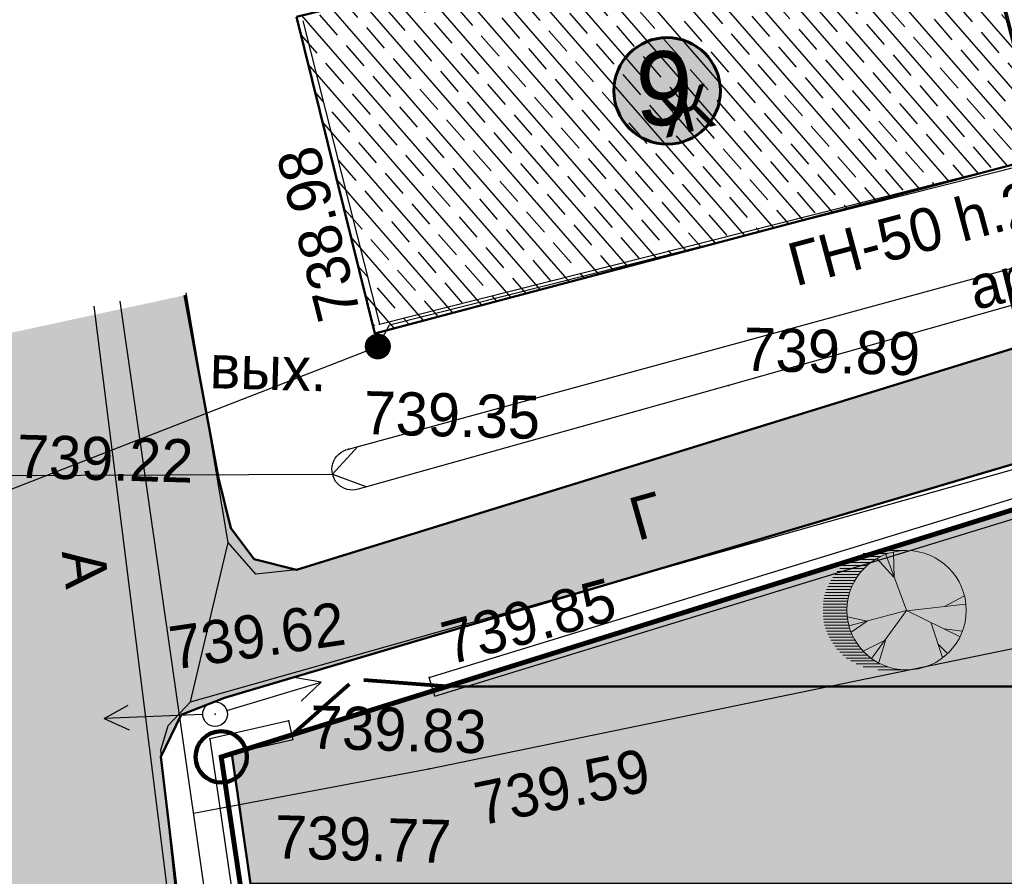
# Model space of a CAD drawing. Header units: millimetres. Extents: x -257011 to 237647566, y 2784933 to 6706507.
# Tile 279 of 451: x 10211689 to 10231662, y 5236607 to 5253985. Entities that reach past the tile are written whole.
import ezdxf

# ---------------------------------------------------------------- set-up
doc = ezdxf.new("R2010")
doc.units = ezdxf.units.MM
doc.header["$LTSCALE"] = 1000
doc.header["$PDMODE"] = 32
doc.header["$PDSIZE"] = 0.3
for name, pattern in [('Д_ТРОТ_ТРУБА', [3, 1.5, -1.5]), ('ДОРОГИ_СТРОЯЩ', [9, 8, -1]), ('Контура низ откосов  Штриховая 0.1-0.5 - - - - - - -', [0.6, 0.1, -0.5])]:
    doc.linetypes.add(name, pattern=pattern)
for name, color, linetype in [('(002) Рамка', 7, 'Continuous'), ('(004) Точки рельефа', 7, 'Continuous'), ('(007) Здания', 7, 'Continuous'), ('(013) Газопровод', 30, 'ИК_Газопровод -------г--------'), ('(014) Водопровод', 5, 'ИК_Водопровод -------в--------'), ('(022) Возд. Линии', 7, 'Continuous'), ('(025) Дорога', 7, 'Continuous'), ('(027) Гидрография', 7, 'Continuous'), ('(028) Гидротехн.', 7, 'Continuous'), ('(040) Ограда', 7, 'Continuous'), ('TREE', 74, 'Continuous')]:
    doc.layers.add(name, color=color, linetype=linetype)
doc.layers.add('.', color=7, linetype='Continuous', lineweight=15)
doc.layers.add('Ф А С А Д', color=250, linetype='Continuous', lineweight=15)
doc.styles.add('ATTR', font='romans.shx', dxfattribs={"width": 0.8, "height": 0.470416})
doc.styles.add('BM-431', font='txt')
doc.styles.add('D-431', font='txt', dxfattribs={"width": 2})
doc.styles.add('P-131', font='txt')
doc.styles.add('Roman', font='romans')
doc.styles.get("Standard").update_dxf_attribs({"font": 'ARIALN.TTF'})
doc.linetypes.add('FENCELINE2', pattern='A,6.35,-2.54,[132,ltypeshp.shx,S=2.54,R=0,X=-2.54,Y=0],-2.54,25.4', length=36.83)
doc.linetypes.add('KANALIS_K', pattern='A,1,["<",Standard,S=1.8,R=0,X=-0.9,Y=-0.9],3,-1,["К",Standard,S=1.8,R=0,X=-0.9,Y=-0.9],-1,10', length=16)
doc.linetypes.add('ИК_Водопровод -------в--------', pattern='A,9,-0.6,["В",Standard,S=1.2,R=0,X=0,Y=-0.6],-1.2', length=10.8)
doc.linetypes.add('ИК_Воздушка ------- --------', pattern='A,9,-0.6,["Z",Standard,S=1.2,R=70,X=0.6,Y=-0.65],-1', length=10.6)
doc.linetypes.add('ИК_Газопровод -------г--------', pattern='A,9,-0.6,["Г",Standard,S=1.2,R=0,X=0,Y=-0.6],-1.2', length=10.8)
doc.linetypes.add('ОГРАДА_БЕТ', pattern='A,4,["|",Standard,S=0.8,R=0,X=0,Y=-0.8],4', length=8)

# ---------------------------------------------------------------- blocks, each defined once
blk = doc.blocks.new('*X145')
at = {"color": 0}
for p, q in [((9.54, 5.2), (10.45, 5.2)), ((9.55, 5.22), (10.44, 5.22)), ((9.55, 5.21), (10.45, 5.21)), ((9.56, 5.24), (10.43, 5.24)), ((9.56, 5.23), (10.44, 5.23)), ((9.57, 5.26), (10.42, 5.26)), ((9.57, 5.25), (10.43, 5.25)), ((9.58, 5.27), (10.41, 5.27)), ((9.59, 5.29), (10.4, 5.29)), ((9.59, 5.28), (10.41, 5.28)), ((9.6, 5.3), (10.39, 5.3)), ((9.61, 5.31), (10.38, 5.31)), ((9.62, 5.32), (10.37, 5.32)), ((9.63, 5.33), (10.37, 5.33)), ((9.64, 5.34), (10.36, 5.34)), ((9.65, 5.35), (10.35, 5.35)), ((9.66, 5.36), (10.34, 5.36)), ((9.67, 5.37), (10.32, 5.37)), ((9.68, 5.38), (10.31, 5.38)), ((9.69, 5.39), (10.3, 5.39)), ((9.71, 5.4), (10.29, 5.4)), ((9.72, 5.41), (10.27, 5.41)), ((9.74, 5.42), (10.26, 5.42)), ((9.75, 5.43), (10.24, 5.43)), ((9.77, 5.44), (10.22, 5.44)), ((9.79, 5.45), (10.2, 5.45)), ((9.82, 5.46), (10.18, 5.46)), ((9.85, 5.47), (10.15, 5.47)), ((9.88, 5.48), (10.11, 5.48)), ((9.94, 5.49), (10.05, 5.49)), ((9.5, 5.08), (10.49, 5.08)), ((9.5, 5.07), (10.49, 5.07)), ((9.5, 5.06), (10.49, 5.06)), ((9.5, 5.05), (10.49, 5.05)), ((9.5, 5.04), (10.49, 5.04)), ((9.5, 5.03), (10.49, 5.03)), ((9.5, 5.02), (10.5, 5.02)), ((9.5, 5.01), (10.5, 5.01)), ((9.5, 5), (10.5, 5)), ((9.5, 4.99), (10.5, 4.99)), ((9.5, 4.98), (10.5, 4.98)), ((9.5, 4.97), (10.5, 4.97)), ((9.5, 4.96), (10.49, 4.96)), ((9.5, 4.95), (10.49, 4.95)), ((9.5, 4.94), (10.49, 4.94)), ((9.5, 4.93), (10.49, 4.93)), ((9.5, 4.92), (10.49, 4.92)), ((9.5, 4.91), (10.49, 4.91)), ((9.5, 4.9), (10.49, 4.9)), ((9.51, 5.12), (10.48, 5.12)), ((9.51, 5.11), (10.48, 5.11)), ((9.51, 5.1), (10.48, 5.1)), ((9.51, 5.09), (10.49, 5.09)), ((9.51, 4.89), (10.49, 4.89)), ((9.51, 4.88), (10.48, 4.88)), ((9.51, 4.87), (10.48, 4.87)), ((9.51, 4.86), (10.48, 4.86)), ((9.52, 5.16), (10.47, 5.16)), ((9.52, 5.15), (10.47, 5.15)), ((9.52, 5.14), (10.47, 5.14)), ((9.52, 5.13), (10.48, 5.13)), ((9.52, 4.85), (10.48, 4.85)), ((9.52, 4.84), (10.47, 4.84)), ((9.52, 4.83), (10.47, 4.83)), ((9.53, 5.18), (10.46, 5.18)), ((9.53, 5.17), (10.46, 5.17)), ((9.53, 4.82), (10.47, 4.82)), ((9.53, 4.81), (10.46, 4.81)), ((9.53, 4.8), (10.46, 4.8)), ((9.54, 5.19), (10.46, 5.19)), ((9.54, 4.79), (10.45, 4.79)), ((9.54, 4.78), (10.45, 4.78)), ((9.55, 4.77), (10.44, 4.77)), ((9.55, 4.76), (10.44, 4.76)), ((9.56, 4.75), (10.43, 4.75)), ((9.56, 4.74), (10.43, 4.74)), ((9.57, 4.73), (10.42, 4.73)), ((9.58, 4.72), (10.41, 4.72)), ((9.58, 4.71), (10.41, 4.71)), ((9.59, 4.7), (10.4, 4.7)), ((9.6, 4.69), (10.39, 4.69)), ((9.61, 4.68), (10.39, 4.68)), ((9.61, 4.67), (10.38, 4.67)), ((9.62, 4.66), (10.37, 4.66)), ((9.63, 4.65), (10.36, 4.65)), ((9.64, 4.64), (10.35, 4.64)), ((9.65, 4.63), (10.34, 4.63)), ((9.66, 4.62), (10.33, 4.62)), ((9.67, 4.61), (10.32, 4.61)), ((9.69, 4.6), (10.31, 4.6)), ((9.7, 4.59), (10.29, 4.59)), ((9.71, 4.58), (10.28, 4.58)), ((9.73, 4.57), (10.26, 4.57)), ((9.75, 4.56), (10.25, 4.56)), ((9.76, 4.55), (10.23, 4.55)), ((9.78, 4.54), (10.21, 4.54)), ((9.81, 4.53), (10.18, 4.53)), ((9.83, 4.52), (10.16, 4.52)), ((9.87, 4.51), (10.12, 4.51)), ((9.91, 4.5), (10.08, 4.5))]:
    blk.add_line(p, q, dxfattribs=at)
blk = doc.blocks.new('I01070')
at = {"color": 0}
blk.add_circle((0.05, 0.03), 0.5, dxfattribs=at)
blk.add_blockref('*X145', (-9.95, -4.96), dxfattribs=at)
blk = doc.blocks.new('S1')
at = {"layer": '(022) Возд. Линии'}
for p, q in [((-2, 0), (-1.5, 0.25)), ((-2, 0), (-1.5, -0.25)), ((0, 0), (-2, 0))]:
    blk.add_line(p, q, dxfattribs=at)
blk = doc.blocks.new('S2')
at = {"layer": '(022) Возд. Линии'}
for p, q in [((2, 0), (1.5, 0.25)), ((0, 0), (2, 0)), ((2, 0), (1.5, -0.25))]:
    blk.add_line(p, q, dxfattribs=at)
blk = doc.blocks.new('*U1754')
at = {"layer": '(022) Возд. Линии'}
for name, p, rotation in [('S2', (0.234, 0.078), 18.36583464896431), ('S1', (-0.251, -0.017), 3.772132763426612)]:
    blk.add_blockref(name, p, dxfattribs=dict(at, rotation=rotation))
blk = doc.blocks.new('STOLB')
at = {"layer": '(022) Возд. Линии'}
blk.add_circle((0, 0), 0.25, dxfattribs=at)
blk = doc.blocks.new('kjvklglhl')
at = {"layer": '(004) Точки рельефа'}
for p in [(262.309, 531.963), (274.449, 531.593), (269.42, 530.914), (261.752, 529.408), (263.515, 524.826), (259.197, 523.959), (260.697, 523.867), (259.102, 523.459), (263.562, 522.973)]:
    blk.add_point(p, dxfattribs=at)
at = {"layer": '(007) Здания'}
for points in [[(260.584, 538.067), (262.309, 531.963), (275.681, 535.741), (273.956, 541.846)], [(263.643, 524.447), (294.035, 534.706)], [(263.643, 524.447), (263.515, 524.826)], [(260.697, 523.867), (259.102, 523.459), (272.919, 444.041), (279.772, 407.727), (310.568, 407.829), (331.929, 406.641), (338.864, 406.255)], [(260.797, 523.48), (260.697, 523.867)]]:
    blk.add_lwpolyline(points, dxfattribs=at)
at = {"layer": '(013) Газопровод', "linetype": 'ИК_Воздушка ------- --------', "ltscale": 0.5, "flags": 128}
blk.add_lwpolyline([(262.29, 531.509), (262.515, 531.951), (298.425, 542.098)], dxfattribs=at)
at = {"layer": '(013) Газопровод', "ltscale": 0.5, "flags": 128}
for points in [[(278.367, 408.415), (257.036, 532.282)], [(254.747, 528.326), (262.29, 531.509)], [(258.816, 521.941), (263.562, 522.973), (292.909, 529.889)]]:
    blk.add_lwpolyline(points, dxfattribs=at)
at = {"layer": '(014) Водопровод', "ltscale": 0.5, "flags": 128}
blk.add_lwpolyline([(325.711, 440.112), (326.312, 440.162), (325.744, 440.975), (323.361, 447.342), (313.499, 509.603), (261.079, 502.552), (256.511, 532.162)], dxfattribs=at)
at = {"layer": '(025) Дорога', "linetype": 'Д_ТРОТ_ТРУБА', "flags": 128}
blk.add_lwpolyline([(276.271, 401.474), (276.032, 403.339), (271.153, 441.699), (264.611, 481.335), (258.554, 519.926), (258.12, 523.201), (258.253, 523.704), (258.69, 524.198), (277.345, 530.037), (292.802, 535.347), (297.832, 536.245), (297.413, 538.591), (292.678, 537.746), (274.449, 531.593), (260.769, 526.931), (259.947, 526.822), (259.362, 527.449), (258.374, 532.486)], dxfattribs=at)
at = {"layer": '(025) Дорога', "linetype": 'Контура низ откосов  Штриховая 0.1-0.5 - - - - - - -'}
blk.add_lwpolyline([(258.69, 524.198), (259.362, 527.449)], dxfattribs=at)
at = {"layer": '(027) Гидрография', "color": 3}
blk.add_lwpolyline([(298.235, 539.815), (298.194, 539.804), (285.081, 536.345), (281.154, 534.597), (269.42, 530.914), (261.971, 528.6, -1.037307), (261.752, 529.408), (280.854, 535.202), (285.037, 537.208), (298.041, 540.503)], format="xyb", dxfattribs=at)
at = {"layer": '(028) Гидротехн.', "linetype": 'Д_ТРОТ_ТРУБА', "flags": 128}
blk.add_lwpolyline([(253.633, 528.897), (254.025, 528.656), (253.61, 528.406), (254.023, 528.655), (261.443, 528.891), (261.94, 529.465), (261.443, 528.891), (262.147, 528.655)], dxfattribs=at)
at = {"layer": '(040) Ограда', "linetype": 'ОГРАДА_БЕТ', "ltscale": 0.5, "flags": 128}
for points in [[(263.515, 524.826), (293.983, 535.111)], [(260.797, 523.48), (259.559, 523.163), (273.312, 444.113), (280.104, 408.128), (310.579, 408.229), (324.695, 407.444)]]:
    blk.add_lwpolyline(points, dxfattribs=at)
at = {"layer": '(013) Газопровод', "color": 0, "linetype": 'Continuous', "xscale": 0.5, "yscale": 0.5, "zscale": 0.5}
blk.add_blockref('I01070', (262.265, 531.494), dxfattribs=at)
at = {"layer": '(022) Возд. Линии'}
for name in ['*U1754', 'STOLB']:
    blk.add_blockref(name, (259.197, 523.959), dxfattribs=at)
at = {"layer": '(004) Точки рельефа', "style": 'D-431'}
for s, rotation, p in [('738.98', 105.7786, (261.927, 532.154)), ('739.85', 16.8516, (263.917, 525.087)), ('739.62', 9.9559, (258.318, 524.836)), ('739.59', 13.2603, (264.634, 521.847))]:
    blk.add_text(s, height=0.875, rotation=rotation, dxfattribs=at).set_placement(p)
for s, p in [('739.89', (269.708, 531.229)), ('739.35', (262.04, 529.723)), ('739.22', (255.034, 528.641)), ('739.83', (261.133, 523.317)), ('739.77', (260.479, 521.072))]:
    blk.add_text(s, height=0.875, dxfattribs=at).set_placement(p)
at = {"layer": '(007) Здания', "color": 0, "style": 'P-131'}
blk.add_text('Ж', height=0.88, rotation=15.7786, dxfattribs=at).set_placement((267.997, 535.897))
at = {"layer": '(013) Газопровод', "color": 0, "linetype": 'Continuous', "style": 'BM-431'}
blk.add_text('ГН-50 h.2.5', height=0.875, rotation=16.5481, dxfattribs=at).set_placement((270.723, 532.961))
blk.add_text('вых.', height=0.875, dxfattribs=at).set_placement((258.896, 530.568))
at = {"layer": '(025) Дорога', "linetype": 'ДОРОГИ_СТРОЯЩ', "style": 'BM-431'}
for s, rotation, p in [('Г', 17.3814, (267.663, 527.71)), ('A', 278.0382, (255.996, 527.165))]:
    blk.add_text(s, height=0.875, rotation=rotation, dxfattribs=at).set_placement(p)
at = {"layer": '(027) Гидрография', "color": 0, "style": 'D-431'}
blk.add_text('арик 0.5', height=0.875, rotation=15.7148, dxfattribs=at).set_placement((274.377, 532.583))
blk = doc.blocks.new('17')
at = {"layer": 'TREE', "color": 68, "lineweight": 20, "true_color": 0x306100}
for p, q in [((16375547, 10777897), (16376284, 10777897)), ((16375547, 10776055), (16376189, 10777778)), ((16375932, 10777072), (16375955, 10777838)), ((16376140, 10777805), (16376884, 10777805)), ((16376347, 10777713), (16377104, 10777713)), ((16375943, 10777072), (16376470, 10777658)), ((16376516, 10777620), (16377265, 10777620)), ((16376661, 10777528), (16377389, 10777528)), ((16376767, 10777436), (16377515, 10777436)), ((16376865, 10777344), (16377610, 10777344)), ((16376947, 10777252), (16377692, 10777252)), ((16377022, 10777160), (16377766, 10777160)), ((16377829, 10777068), (16377084, 10777068)), ((16377151, 10776976), (16377888, 10776976)), ((16377190, 10776884), (16377939, 10776884)), ((16377982, 10776792), (16377237, 10776792)), ((16374374, 10776171), (16373777, 10776487)), ((16378017, 10776699), (16377272, 10776699)), ((16377304, 10776607), (16378052, 10776607)), ((16378077, 10776515), (16377335, 10776515)), ((16375545, 10776036), (16373730, 10776246)), ((16377355, 10776423), (16378098, 10776423)), ((16378111, 10776331), (16377369, 10776331)), ((16377381, 10776239), (16378126, 10776239)), ((16375545, 10776051), (16373917, 10775240)), ((16375545, 10776051), (16377325, 10775571)), ((16375545, 10776051), (16376623, 10774580)), ((16376751, 10775721), (16377384, 10775856)), ((16377378, 10775870), (16378127, 10775870)), ((16378126, 10776147), (16377386, 10776147)), ((16378126, 10775963), (16377390, 10775963)), ((16377394, 10776055), (16378126, 10776055)), ((16374784, 10775661), (16374433, 10774595)), ((16376763, 10775721), (16377255, 10775376)), ((16378080, 10775594), (16377327, 10775594)), ((16377351, 10775686), (16378099, 10775686)), ((16378115, 10775778), (16377370, 10775778)), ((16374386, 10775481), (16373835, 10775406)), ((16377237, 10775318), (16377982, 10775318)), ((16378017, 10775410), (16377276, 10775410)), ((16377308, 10775502), (16378050, 10775502)), ((16374561, 10775000), (16374292, 10774730)), ((16376201, 10775120), (16376400, 10774445)), ((16376213, 10775135), (16376868, 10774805)), ((16377022, 10774949), (16377766, 10774949)), ((16377829, 10775042), (16377088, 10775042)), ((16377147, 10775134), (16377884, 10775134)), ((16377939, 10775226), (16377198, 10775226)), ((16377515, 10774673), (16376763, 10774673)), ((16376861, 10774765), (16377610, 10774765)), ((16377696, 10774857), (16376947, 10774857)), ((16376376, 10774397), (16377108, 10774397)), ((16377265, 10774489), (16376512, 10774489)), ((16376652, 10774581), (16377414, 10774581)), ((16375547, 10774213), (16376438, 10774213)), ((16376888, 10774305), (16376124, 10774305))]:
    blk.add_line(p, q, dxfattribs=at)
blk.add_circle((16375547, 10776055), 1842, dxfattribs=at)
at = {"layer": 'TREE', "color": 68, "lineweight": 20, "true_color": 0x306100, "style": 'ATTR', "width": 0.8, "flags": 9}
blk.add_attdef('ESTCODE', (16375545, 10776051), '', height=21.5, dxfattribs=at)

msp = doc.modelspace()

# ---------------------------------------------------------------- hatches: boundary and pattern name
at = {"layer": '.', "lineweight": 50, "ltscale": 1000, "transparency": 33554687}
h = msp.add_hatch(color=256, dxfattribs=at)
h.dxf.hatch_style = 1
h.set_gradient(color1=(132, 132, 132), color2=(132, 132, 132), tint=1)
h.paths.add_polyline_path([(10214551.176, 5239031.65), (10214965.149, 5239882.693), (10215842.918, 5240227.303), (10250017.13, 5250356.576), (10254203.696, 5250919.82), (10253559.585, 5253333.702), (10249506.562, 5252737.104), (10237347.598, 5249009.586), (10217306.905, 5242823.213), (10216446.695, 5243041.427), (10215973.868, 5243666.408), (10215719.469, 5244683.321), (10215034.03, 5248393.495), (10210781.798, 5247474.979), (10211192.403, 5244242.963), (10211551.731, 5235162.519), (10225776.558, 5116177.318), (10229562.641, 5116629.949), (10227005.562, 5141473.577), (10225345.538, 5157154.177), (10222453.47, 5178630.365), (10219897.156, 5197043.826), (10217029.885, 5218353.667)])
at = {"linetype": 'KANALIS_K', "ltscale": 1000}
h = msp.add_hatch(dxfattribs=at)
h.set_pattern_fill('JIS_STN_1E', color=252, scale=550, angle=266, style=0)
h.set_pattern_definition([(311, (0, -474025.9), (415.09027, 360.832466), []), (311, (-27.05, -474412.7), (415.09027, 360.832466), [550, -275])])
h.paths.add_polyline_path([(10245972.841, 5258880.101), (10246953.243, 5254806.233), (10255002.941, 5256815.13), (10254020.977, 5260749.881)])
h.paths.add_polyline_path([(10217306.249, 5254045.461), (10218893.642, 5247617.757), (10232431.52, 5251205.193), (10230845.581, 5257353.333)])
at = {"lineweight": 50}
h = msp.add_hatch(color=1, dxfattribs=at)
h.set_gradient(color1=(255, 255, 255), one_color=1, tint=1)
h.paths.add_polyline_path([(10223742.014, 5252540.905, 1), (10225903.36, 5252540.905, 1)])
at = {"ltscale": 1000}
h = msp.add_hatch(dxfattribs=at)
h.set_pattern_fill('AR-SAND', color=252, scale=15, angle=266, style=0)
h.set_pattern_definition([(303.5, (0, -223958.6), (734.005765, -27.267607), [0, -579.12, 0, -647.7, 0, -619.125]), (273.5, (0, -223958.6), (1025.58269, -747.64719), [0, -312.42, 0, -521.97, 0, -200.025]), (233.5, (32.7, -223491.1), (-80.614732, -1183.74871), [0, -190.5, 0, -685.8, 0, -895.35]), (223.5, (32.7, -223491.1), (253.68491, -1165.87085), [0, -95.25, 0, -449.58, 0, -514.35])])
edge = h.paths.add_edge_path()
edge.add_line((10291002.532, 5248833.869), (10251302.532, 5248833.869))
edge.add_line((10251302.532, 5248833.869), (10251302.532, 5242194.284))
edge.add_arc((10249347.869, 5242425.055), 1968.239, 268.6947902, 353.2667331, ccw=False)
edge.add_line((10249303.036, 5240457.327), (10220352.394, 5240457.327))
edge.add_line((10220352.394, 5240457.327), (10215991.367, 5239090.404))
edge.add_line((10215991.367, 5239090.404), (10216373.559, 5236457.327))
edge.add_line((10216373.559, 5236457.327), (10251259.401, 5236457.327))
edge.add_arc((10251111.735, 5234421.642), 2041.034, 0.8726, 85.851123, ccw=False)
edge.add_line((10253152.532, 5234452.725), (10253152.532, 5228439.075))
edge.add_line((10253152.532, 5228439.075), (10239515.793, 5228439.075))
edge.add_line((10239515.793, 5228439.075), (10239243.473, 5230904.364))
edge.add_line((10239243.473, 5230904.364), (10236395.713, 5230589.796))
edge.add_line((10236395.713, 5230589.796), (10237195.679, 5223940.527))
edge.add_line((10237195.679, 5223940.527), (10239978.751, 5224247.95))
edge.add_line((10239978.751, 5224247.95), (10239670.439, 5227039.075))
edge.add_line((10239670.439, 5227039.075), (10257002.532, 5227039.075))
edge.add_line((10257002.532, 5227039.075), (10257002.532, 5230083.867))
edge.add_line((10257002.532, 5230083.867), (10256452.532, 5230083.867))
edge.add_line((10256452.532, 5230083.867), (10256302.532, 5230083.867))
edge.add_line((10256302.532, 5230083.867), (10256302.532, 5230233.867))
edge.add_line((10256302.532, 5230233.867), (10256302.532, 5234283.867))
edge.add_line((10256302.532, 5234283.867), (10256352.532, 5234283.867))
edge.add_line((10256352.532, 5234283.867), (10256765.947, 5233043.624))
edge.add_line((10256765.947, 5233043.624), (10257002.532, 5232997.818))
edge.add_line((10257002.532, 5232997.818), (10257002.532, 5234483.863))
edge.add_line((10257002.532, 5234483.863), (10256402.532, 5234483.863))
edge.add_line((10256402.532, 5234483.863), (10256402.532, 5235443.014))
edge.add_arc((10256353.376, 5235433.866), 50, -180, 10.5422531, ccw=False)
edge.add_arc((10256353.376, 5235433.866), 50, 10.5422531, 180, ccw=False)
edge.add_line((10256402.532, 5235443.014), (10256402.532, 5236283.869))
edge.add_line((10256402.532, 5236283.869), (10257002.532, 5236283.869))
edge.add_line((10257002.532, 5236283.869), (10257002.532, 5244883.869))
edge.add_line((10257002.532, 5244883.869), (10255002.532, 5244883.869))
edge.add_line((10255002.532, 5244883.869), (10255002.532, 5228439.075))
edge.add_line((10255002.532, 5228439.075), (10254652.532, 5228439.075))
edge.add_line((10254652.532, 5228439.075), (10254652.532, 5245233.869))
edge.add_line((10254652.532, 5245233.869), (10287702.532, 5245233.869))
edge.add_line((10287702.532, 5245233.869), (10287702.532, 5243618.269))
edge.add_line((10287702.532, 5243618.269), (10287702.532, 5221033.869))
edge.add_line((10287702.532, 5221033.869), (10255060.096, 5221033.869))
edge.add_line((10255060.096, 5221033.869), (10255060.096, 5217433.869))
edge.add_line((10255060.096, 5217433.869), (10291002.532, 5217433.869))
edge.add_line((10291002.532, 5217433.869), (10291002.532, 5248833.869))
edge = h.paths.add_edge_path(flags=17)
edge.add_line((10277302.532, 5225433.869), (10287352.532, 5225433.869))
edge.add_line((10287352.532, 5225433.869), (10287352.532, 5225933.869))
edge.add_line((10287352.532, 5225933.869), (10287302.532, 5225933.869))
edge.add_line((10287302.532, 5225933.869), (10276102.532, 5225933.869))
edge.add_line((10276102.532, 5225933.869), (10276102.532, 5223933.869))
edge.add_line((10276102.532, 5223933.869), (10275187.508, 5223933.869))
edge.add_arc((10275187.532, 5223883.869), 50, 0, 90.0280029, ccw=False)
edge.add_arc((10275187.532, 5223883.869), 50, -180, 0, ccw=False)
edge.add_arc((10275187.532, 5223883.869), 50, 90.0280029, 180, ccw=False)
edge.add_line((10275187.508, 5223933.869), (10272517.532, 5223933.869))
edge.add_arc((10272517.532, 5223883.869), 50, 0, 89.9999998, ccw=False)
edge.add_arc((10272517.532, 5223883.869), 50, -180, 0, ccw=False)
edge.add_arc((10272517.532, 5223883.869), 50, 89.9999998, 180, ccw=False)
edge.add_line((10272517.532, 5223933.869), (10271602.532, 5223933.869))
edge.add_line((10271602.532, 5223933.869), (10271602.532, 5225933.869))
edge.add_line((10271602.532, 5225933.869), (10257002.532, 5225933.869))
edge.add_line((10257002.532, 5225933.869), (10257002.532, 5227039.075))
edge.add_line((10257002.532, 5227039.075), (10255002.532, 5227039.075))
edge.add_line((10255002.532, 5227039.075), (10255002.532, 5225433.869))
edge.add_line((10255002.532, 5225433.869), (10270602.532, 5225433.869))
edge.add_line((10270602.532, 5225433.869), (10270602.532, 5221383.869))
edge.add_line((10270602.532, 5221383.869), (10277302.532, 5221383.869))
edge.add_line((10277302.532, 5221383.869), (10277302.532, 5225433.869))
at = {"layer": 'Ф А С А Д', "linetype": 'KANALIS_K', "ltscale": 1000}
h = msp.add_hatch(dxfattribs=at)
h.set_pattern_fill('CROSS', color=92, scale=40, angle=95)
h.set_pattern_definition([(95, (0, -474025.9), (-275.171012, 230.8958947), [127, -381]), (185, (57.72, -473957.1), (-230.8958947, -275.171012), [127, -381])])
h.paths.add_polyline_path([(10291002.532, 5238632.835), (10320021.445, 5239152.722), (10320021.445, 5230669.825), (10291002.532, 5230669.825)], flags=17)
h.paths.add_polyline_path([(10291002.532, 5214535.448), (10334860.708, 5214535.448), (10334860.708, 5203629.458), (10291002.532, 5203629.458)], flags=17)
h.paths.add_polyline_path([(10291002.532, 5216383.388), (10294739.647, 5216383.388), (10294739.647, 5219794.798), (10292871.508, 5219794.798), (10292871.508, 5223321.721), (10294739.647, 5223321.721), (10294739.647, 5228821.765), (10291002.532, 5228821.765)], flags=17)
h.paths.add_polyline_path([(10291002.532, 5189747.507), (10294739.647, 5189747.507), (10294739.647, 5194550.438), (10293759.32, 5194550.438), (10293759.32, 5198077.361), (10294739.647, 5198077.361), (10294739.647, 5201797.045), (10291002.532, 5201797.045)], flags=17)
edge = h.paths.add_edge_path()
edge.add_line((10293223.125, 5175850.04), (10329186.014, 5176626.298))
edge.add_line((10329186.014, 5176626.298), (10329186.014, 5188023.374))
edge.add_line((10329186.014, 5188023.374), (10291002.532, 5188023.374))
edge.add_line((10291002.532, 5188023.374), (10291002.532, 5177881.708))
edge.add_arc((10293100.291, 5177945.161), 2098.718, 181.732534, 273.3553239)
h.paths.add_polyline_path([(10345336.459, 5177822.299), (10347954.841, 5177822.299), (10347954.841, 5215172.545), (10345336.459, 5215172.545)])
edge = h.paths.add_edge_path()
edge.add_line((10249347.869, 5240456.816), (10220352.394, 5240457.327))
edge.add_line((10220352.394, 5240457.327), (10250729.509, 5249942.224))
edge.add_line((10250729.509, 5249942.224), (10257427.233, 5250335.085))
edge.add_line((10257427.233, 5250335.085), (10339299.453, 5248727.802))
edge.add_line((10339299.453, 5248727.802), (10354910.944, 5247944.815))
edge.add_line((10354910.944, 5247944.815), (10367254.279, 5247084.961))
edge.add_line((10367254.279, 5247084.961), (10366359.443, 5180247.604))
edge.add_line((10366359.443, 5180247.604), (10364775.188, 5178994.125))
edge.add_line((10364775.188, 5178994.125), (10354799.052, 5178744.217))
edge.add_line((10354799.052, 5178744.217), (10354799.052, 5212008.297))
edge.add_line((10354799.052, 5212008.297), (10357685.763, 5212008.297))
edge.add_line((10357685.763, 5212008.297), (10357685.763, 5232216.693))
edge.add_line((10357685.763, 5232216.693), (10354910.944, 5232216.693))
edge.add_line((10354910.944, 5232216.693), (10354910.944, 5244765.322))
edge.add_line((10354910.944, 5244765.322), (10291002.532, 5245419.59))
edge.add_line((10291002.532, 5245419.59), (10291002.532, 5248833.869))
edge.add_line((10291002.532, 5248833.869), (10251302.532, 5248833.869))
edge.add_line((10251302.532, 5248833.869), (10251302.532, 5242194.284))
edge.add_arc((10249347.869, 5242425.055), 1968.239, 270, 353.2667331, ccw=False)
h.paths.add_polyline_path([(10344952.028, 5228940.303), (10348005.201, 5228940.303), (10348005.201, 5241308.335), (10344952.028, 5241308.335)], flags=17)

# ---------------------------------------------------------------- linework, layer by layer
at = {"layer": '(002) Рамка', "color": 0, "lineweight": 60, "ltscale": 1000}
msp.add_circle((10224822.687, 5252540.905), 1080.673, dxfattribs=at)
at = {"layer": '(022) Возд. Линии', "color": 6, "linetype": 'Continuous', "lineweight": 140}
msp.add_circle((10215776.869, 5239028.673), 521.317, dxfattribs=at)
at = {"color": 5, "linetype": 'FENCELINE2', "lineweight": 80, "ltscale": 0.1}
for p, q in [((10217213.441, 5239477.226), (10218377.343, 5240503.336)), ((10220352.394, 5240457.327), (10218668.402, 5240584.414))]:
    msp.add_line(p, q, dxfattribs=at)
at = {"lineweight": 50, "ltscale": 1000}
for points in [[(10217306.249, 5254045.461), (10218893.642, 5247617.757), (10232431.52, 5251205.193), (10230845.581, 5257353.333), (10217306.249, 5254045.461)], [(10253559.585, 5253333.702), (10249506.562, 5252737.104), (10235336.775, 5248393.137), (10217306.905, 5242823.213), (10216446.695, 5243041.427), (10215973.868, 5243666.408), (10215719.469, 5244683.321), (10215034.03, 5248393.495)], [(10229562.641, 5116629.949), (10227005.562, 5141473.577), (10225345.538, 5157154.177), (10222453.47, 5178630.365), (10219897.156, 5197043.826), (10217029.885, 5218353.667), (10214551.176, 5239031.65), (10214965.149, 5239882.693), (10215842.918, 5240227.303), (10250017.13, 5250356.576), (10254203.696, 5250919.82)]]:
    msp.add_lwpolyline(points, dxfattribs=at)
at = {"color": 1, "ltscale": 0.1, "const_width": 100}
msp.add_lwpolyline([(10367637.944, 5247166.614), (10339299.453, 5248727.802), (10290114.083, 5249767.937), (10285634.352, 5249862.671), (10257427.233, 5250335.085), (10250729.509, 5249942.224), (10215776.869, 5239028.673), (10233106.932, 5122951.942), (10264254.682, 5122206.081), (10291821.94, 5119965.722), (10292764.457, 5143385.829), (10317690.983, 5143153.339), (10325359.542, 5141556.634), (10326158.328, 5151136.903), (10334361.553, 5150593.164), (10334391.701, 5151047.999), (10342287.801, 5150441.643), (10342234.253, 5149744.32), (10364005.562, 5148188.051), (10366382.939, 5174387.79), (10366639.94, 5179704.83), (10366556.549, 5194969.953), (10367637.944, 5247166.614)], dxfattribs=at)
at = {"color": 5, "linetype": 'FENCELINE2', "lineweight": 80, "ltscale": 0.1}
for points in [[(10285459.304, 5249865.602), (10257427.233, 5250335.085), (10250729.509, 5249942.224), (10220352.394, 5240457.327)], [(10217212.007, 5239483.568), (10215776.869, 5239028.673), (10233106.932, 5122951.942), (10264254.682, 5122206.081), (10291821.94, 5119965.722), (10292764.457, 5143385.829), (10297926.029, 5143337.687)]]:
    msp.add_lwpolyline(points, dxfattribs=at)
at = {"lineweight": 50, "ltscale": 1000}
msp.add_lwpolyline([(10255060.096, 5221433.869), (10255060.096, 5217433.869), (10291002.532, 5217433.869), (10291002.532, 5248833.869), (10251302.532, 5248833.869), (10251302.532, 5242194.284, -0.386730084), (10249303.036, 5240457.327), (10220352.394, 5240457.327), (10215991.367, 5239090.404), (10216373.559, 5236457.327), (10251259.401, 5236457.327, -0.388770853), (10253152.532, 5234452.725), (10253152.532, 5228439.075)], format="xyb", dxfattribs=at)

# ---------------------------------------------------------------- block references
at = {"lineweight": 5, "xscale": 999.9999999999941, "yscale": 999.9999999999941, "zscale": 999.9999999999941, "rotation": 358.3893224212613}
msp.add_blockref('kjvklglhl', (9941829.75, 4723429.809), dxfattribs=at)
at = {"color": 150, "lineweight": 100, "xscale": -0.6569891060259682, "yscale": 0.6569891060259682, "zscale": 0.6569891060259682}
msp.add_blockref('17', (20988235.818, -1837746.458), dxfattribs=at)

# ---------------------------------------------------------------- texts
at = {"color": 250, "insert": (10225342.591, 5252584.236, 0), "char_height": 1500, "width": 156685.73039, "attachment_point": 6, "style": 'Roman'}
msp.add_mtext('\\pt64500;{\\fArial|b0|i0|c0|p34;9}', dxfattribs=at)

doc.saveas('drawing.dxf')
